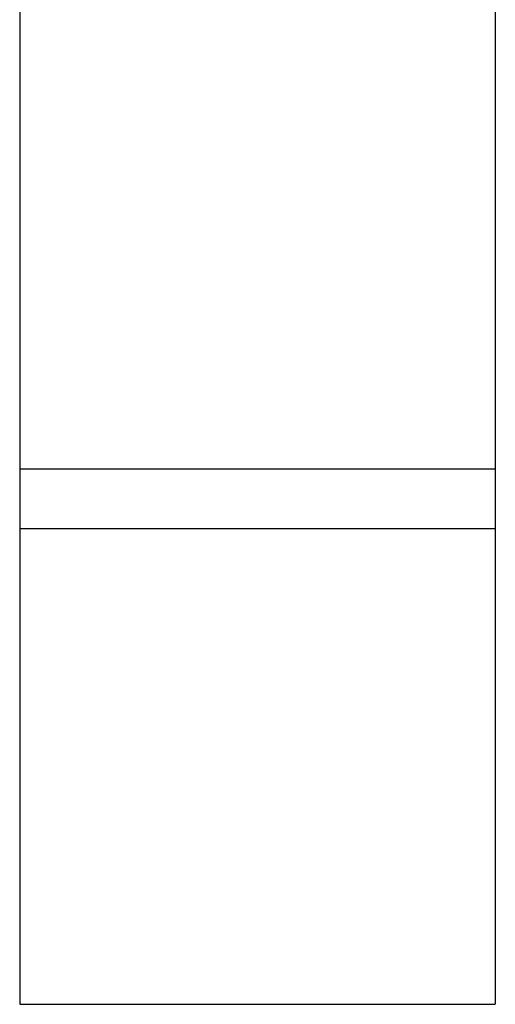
# Model space of a CAD drawing. Header units: inches. Extents: x 220 to 877, y 4 to 174.
# Tile 295 of 656: x 405.93 to 407.93, y 127.46 to 131.6. Entities that reach past the tile are written whole.
import ezdxf

# ---------------------------------------------------------------- set-up
doc = ezdxf.new("R2010")
doc.units = ezdxf.units.IN
doc.header["$LTSCALE"] = 0.5
doc.header["$MEASUREMENT"] = 0
doc.linetypes.add('HIDDEN', pattern=[0.225, 0.15, -0.075])
doc.layers.add('MFT-M-S', color=8, linetype='Continuous')

msp = doc.modelspace()

# ---------------------------------------------------------------- linework, layer by layer
at = {"layer": 'MFT-M-S', "linetype": 'Continuous', "lineweight": 25}
for p, q in [((405.93364, 133.46072), (405.93364, 129.71072)), ((407.93364, 133.46072), (407.93364, 129.71072)), ((407.93364, 129.71072), (405.93364, 129.71072)), ((405.93364, 129.71072), (405.93364, 129.46072)), ((407.93364, 129.71072), (407.93364, 129.46072)), ((407.93364, 129.46072), (405.93364, 129.46072)), ((405.93364, 129.46072), (405.93364, 127.46072)), ((407.93364, 129.46072), (407.93364, 127.46072)), ((405.93364, 127.46072), (407.93364, 127.46072))]:
    msp.add_line(p, q, dxfattribs=at)
at = {"layer": 'MFT-M-S', "linetype": 'HIDDEN', "lineweight": 18}
msp.add_line((407.93364, 129.71072), (405.93364, 129.71072), dxfattribs=at)

doc.saveas('drawing.dxf')
